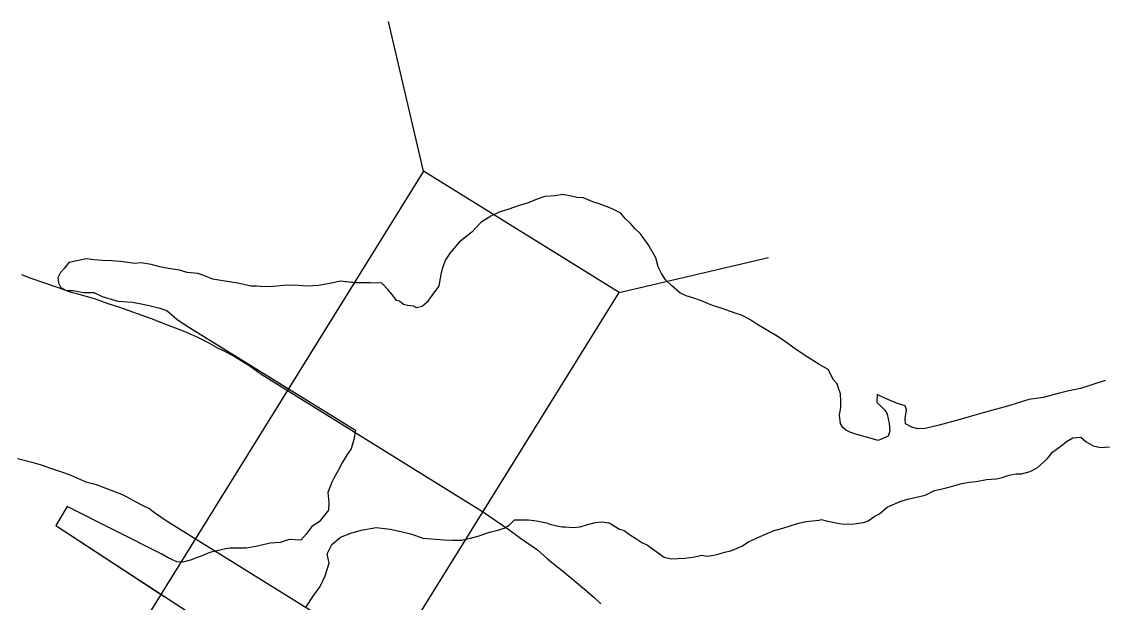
# Model space of a CAD drawing. Extents: x -939622 to -934245, y 1383184 to 1385301.
# Drawn here: x -936399.92 to -936394.34, y 1384560.75 to 1384563.75 of the extents above; entities that cross this region are included whole.
import ezdxf

# ---------------------------------------------------------------- set-up
doc = ezdxf.new("R2010")
doc.units = 0
for name, color, linetype in [('Level 10', 7, 'Continuous'), ('Level 20', 7, 'Continuous'), ('Level 9', 7, 'Continuous')]:
    doc.layers.add(name, color=color, linetype=linetype)

msp = doc.modelspace()

# ---------------------------------------------------------------- linework, layer by layer
at = {"layer": 'Level 10'}
for points in [[(-936399.9198, 1384562.4456), (-936399.8669, 1384562.4256), (-936399.8112, 1384562.4059), (-936399.7248, 1384562.378), (-936399.6692, 1384562.3569), (-936399.6291, 1384562.3468), (-936399.5393, 1384562.3204), (-936399.4734, 1384562.2968), (-936399.4141, 1384562.2767), (-936399.2505, 1384562.219), (-936399.2026, 1384562.1996), (-936399.1625, 1384562.184), (-936399.1129, 1384562.1652), (-936399.0758, 1384562.1517), (-936399.0151, 1384562.1244), (-936398.9554, 1384562.0953), (-936398.9072, 1384562.0683), (-936398.8791, 1384562.0535), (-936398.8213, 1384562.0253), (-936398.7414, 1384561.975), (-936398.7087, 1384561.95), (-936398.6783, 1384561.9296), (-936397.5395, 1384561.2226), (-936397.4042, 1384561.1297), (-936397.3443, 1384561.0857), (-936397.2566, 1384561.0259), (-936397.2044, 1384560.979), (-936397.1755, 1384560.9549), (-936397.1275, 1384560.9167), (-936397.0666, 1384560.8664), (-936397.0249, 1384560.8317), (-936396.9653, 1384560.781), (-936396.9299, 1384560.7464)], [(-936399.9403, 1384561.4971), (-936399.8663, 1384561.4784), (-936399.8178, 1384561.4642), (-936399.7694, 1384561.4469), (-936399.7084, 1384561.4262), (-936399.6641, 1384561.4106), (-936399.5878, 1384561.3755), (-936399.5388, 1384561.3647), (-936399.5348, 1384561.3631), (-936399.4847, 1384561.3436), (-936399.4259, 1384561.3214), (-936399.4149, 1384561.3174), (-936399.3973, 1384561.3095), (-936399.3727, 1384561.2975), (-936399.3365, 1384561.2772), (-936399.2862, 1384561.2508), (-936399.2597, 1384561.2378), (-936399.2551, 1384561.2349), (-936399.2335, 1384561.2184), (-936399.1673, 1384561.1738), (-936398.0317, 1384560.4688)]]:
    msp.add_lwpolyline(points, dxfattribs=at)
at = {"layer": 'Level 20'}
for p, q in [((-936397.8443, 1384562.9796), (-936398.0247, 1384563.7508)), ((-936396.835, 1384562.353), (-936396.0638, 1384562.5334))]:
    msp.add_line(p, q, dxfattribs=at)
msp.add_lwpolyline([(-936397.8443, 1384562.9796), (-936399.7241, 1384559.9517), (-936398.7148, 1384559.3251), (-936396.835, 1384562.353)], close=True, dxfattribs=at)
at = {"layer": 'Level 9'}
for points in [[(-936395.6812, 1384561.6569), (-936395.6934, 1384561.6777), (-936395.6969, 1384561.7197), (-936395.6913, 1384561.7618), (-936395.6916, 1384561.7919), (-936395.692, 1384561.8309), (-936395.7044, 1384561.8638), (-936395.7105, 1384561.8817), (-936395.7287, 1384561.9026), (-936395.7563, 1384561.9563), (-936395.8075, 1384561.9858), (-936395.8648, 1384562.0213), (-936395.9192, 1384562.0568), (-936395.9826, 1384562.1042), (-936396.0278, 1384562.1337), (-936396.07, 1384562.1573), (-936396.1243, 1384562.1898), (-936396.1605, 1384562.2134), (-936396.2027, 1384562.237), (-936396.2358, 1384562.2457), (-936396.308, 1384562.272), (-936396.3531, 1384562.2865), (-936396.3742, 1384562.2953), (-936396.4103, 1384562.31), (-936396.4494, 1384562.3246), (-936396.4885, 1384562.3362), (-936396.5216, 1384562.3509), (-936396.564, 1384562.3895), (-936396.5942, 1384562.4162), (-936396.6156, 1384562.452), (-936396.6339, 1384562.4848), (-936396.6464, 1384562.5327), (-936396.686, 1384562.6014), (-936396.7256, 1384562.655), (-936396.7528, 1384562.6818), (-936396.7771, 1384562.7086), (-936396.8043, 1384562.7353), (-936396.8256, 1384562.7621), (-936396.8677, 1384562.7827), (-936396.9009, 1384562.7974), (-936396.943, 1384562.812), (-936396.97, 1384562.8207), (-936397.0182, 1384562.8412), (-936397.0542, 1384562.8439), (-936397.0812, 1384562.8496), (-936397.1293, 1384562.8581), (-936397.1651, 1384562.8517), (-936397.2191, 1384562.8482), (-936397.2638, 1384562.8327), (-936397.3086, 1384562.8142), (-936397.3504, 1384562.8018), (-936397.4042, 1384562.7832), (-936397.455, 1384562.7677), (-936397.4967, 1384562.7463), (-936397.5473, 1384562.7157), (-936397.5947, 1384562.6642), (-936397.6601, 1384562.6125), (-936397.7075, 1384562.5579), (-936397.7311, 1384562.5217), (-936397.7457, 1384562.4855), (-936397.7544, 1384562.4554), (-936397.76, 1384562.4193), (-936397.7657, 1384562.3862), (-936397.7923, 1384562.3499), (-936397.8277, 1384562.3015), (-936397.8515, 1384562.2802), (-936397.8814, 1384562.2739), (-936397.8965, 1384562.2828), (-936397.9265, 1384562.2855), (-936397.9475, 1384562.2913), (-936397.9687, 1384562.3091), (-936397.9837, 1384562.3119), (-936398.0019, 1384562.3358), (-936398.0262, 1384562.3655), (-936398.0595, 1384562.4012), (-936398.1195, 1384562.4036), (-936398.1944, 1384562.4028), (-936398.2754, 1384562.411), (-936398.3203, 1384562.4016), (-936398.3861, 1384562.3889), (-936398.446, 1384562.3853), (-936398.5149, 1384562.3906), (-936398.5659, 1384562.39), (-936398.6228, 1384562.3835), (-936398.6647, 1384562.383), (-936398.7067, 1384562.3856), (-936398.7367, 1384562.3853), (-936398.7938, 1384562.3997), (-936398.8478, 1384562.4082), (-936398.8808, 1384562.4139), (-936398.9318, 1384562.4223), (-936398.983, 1384562.4428), (-936399.0101, 1384562.4516), (-936399.0641, 1384562.457), (-936399.1032, 1384562.4686), (-936399.1602, 1384562.4771), (-936399.2052, 1384562.4856), (-936399.2503, 1384562.4972), (-936399.3013, 1384562.5056), (-936399.3343, 1384562.5023), (-936399.4063, 1384562.5136)], [(-936395.6812, 1384561.6569), (-936395.6934, 1384561.6777), (-936395.6969, 1384561.7197), (-936395.6913, 1384561.7618), (-936395.6916, 1384561.7919), (-936395.692, 1384561.8309), (-936395.7044, 1384561.8638), (-936395.7105, 1384561.8817), (-936395.7287, 1384561.9026), (-936395.7563, 1384561.9563), (-936395.8075, 1384561.9858), (-936395.8648, 1384562.0213), (-936395.9192, 1384562.0568), (-936395.9826, 1384562.1042), (-936396.0278, 1384562.1337), (-936396.07, 1384562.1573), (-936396.1243, 1384562.1898), (-936396.1605, 1384562.2134), (-936396.2027, 1384562.237), (-936396.2358, 1384562.2457), (-936396.308, 1384562.272), (-936396.3531, 1384562.2865), (-936396.3742, 1384562.2953), (-936396.4103, 1384562.31), (-936396.4494, 1384562.3246), (-936396.4885, 1384562.3362), (-936396.5216, 1384562.3509), (-936396.564, 1384562.3895), (-936396.5942, 1384562.4162), (-936396.6156, 1384562.452), (-936396.6339, 1384562.4848), (-936396.6464, 1384562.5327), (-936396.686, 1384562.6014), (-936396.7256, 1384562.655), (-936396.7528, 1384562.6818), (-936396.7771, 1384562.7086), (-936396.8043, 1384562.7353), (-936396.8256, 1384562.7621), (-936396.8677, 1384562.7827), (-936396.9009, 1384562.7974), (-936396.943, 1384562.812), (-936396.97, 1384562.8207), (-936397.0182, 1384562.8412), (-936397.0542, 1384562.8439), (-936397.0812, 1384562.8496), (-936397.1293, 1384562.8581), (-936397.1651, 1384562.8517), (-936397.2191, 1384562.8482), (-936397.2638, 1384562.8327), (-936397.3086, 1384562.8142), (-936397.3504, 1384562.8018), (-936397.4042, 1384562.7832), (-936397.455, 1384562.7677), (-936397.4967, 1384562.7463), (-936397.5206, 1384562.7319)], [(-936399.4063, 1384562.5136), (-936399.4543, 1384562.5161), (-936399.5023, 1384562.5186), (-936399.5442, 1384562.5212), (-936399.5863, 1384562.5268), (-936399.6341, 1384562.5173), (-936399.676, 1384562.5078), (-936399.6996, 1384562.4776), (-936399.7174, 1384562.4564), (-936399.7321, 1384562.4292), (-936399.7288, 1384562.4022), (-936399.7166, 1384562.3783), (-936399.6895, 1384562.3636), (-936399.6535, 1384562.3639), (-936399.5994, 1384562.3525), (-936399.5455, 1384562.353), (-936399.5033, 1384562.3324), (-936399.4222, 1384562.3092), (-936399.3472, 1384562.304), (-936399.3021, 1384562.2955), (-936399.2601, 1384562.2869), (-936399.206, 1384562.2724), (-936399.1699, 1384562.2608), (-936399.1185, 1384562.2163), (-936399.0702, 1384562.1837), (-936398.1955, 1384561.6432), (-936398.204, 1384561.5951), (-936398.2185, 1384561.5469), (-936398.2391, 1384561.5166), (-936398.2627, 1384561.4774), (-936398.2833, 1384561.4381), (-936398.3068, 1384561.3958), (-936398.3186, 1384561.3747), (-936398.339, 1384561.3205), (-936398.3325, 1384561.2695), (-936398.335, 1384561.2304), (-936398.3824, 1384561.1699), (-936398.4211, 1384561.1455), (-936398.4506, 1384561.1061), (-936398.4773, 1384561.0758), (-936398.5373, 1384561.0782), (-936398.585, 1384561.0627), (-936398.636, 1384561.0592), (-936398.7017, 1384561.0435), (-936398.7586, 1384561.0339), (-936398.7945, 1384561.0336), (-936398.8425, 1384561.0331), (-936398.8664, 1384561.0298), (-936398.8963, 1384561.0235), (-936398.9471, 1384561.011), (-936398.9919, 1384560.9925), (-936399.0188, 1384560.9832), (-936399.0426, 1384560.974), (-936399.0875, 1384560.9615), (-936399.1175, 1384560.9642), (-936399.1626, 1384560.9848), (-936399.1958, 1384561.0024), (-936399.6839, 1384561.2497), (-936399.7428, 1384561.15), (-936398.9673, 1384560.6445)], [(-936399.4063, 1384562.5136), (-936399.4543, 1384562.5161), (-936399.5023, 1384562.5186), (-936399.5442, 1384562.5212), (-936399.5863, 1384562.5268), (-936399.6341, 1384562.5173), (-936399.676, 1384562.5078), (-936399.6996, 1384562.4776), (-936399.7174, 1384562.4564), (-936399.7321, 1384562.4292), (-936399.7288, 1384562.4022), (-936399.7166, 1384562.3783), (-936399.6895, 1384562.3636), (-936399.6535, 1384562.3639), (-936399.5994, 1384562.3525), (-936399.5455, 1384562.353), (-936399.5033, 1384562.3324), (-936399.4222, 1384562.3092), (-936399.3472, 1384562.304), (-936399.3021, 1384562.2955), (-936399.2601, 1384562.2869), (-936399.206, 1384562.2724), (-936399.1699, 1384562.2608), (-936399.1185, 1384562.2163), (-936399.0702, 1384562.1837), (-936398.5273, 1384561.8483)], [(-936398.2016, 1384562.4036), (-936398.2754, 1384562.411), (-936398.3203, 1384562.4016), (-936398.3861, 1384562.3889), (-936398.446, 1384562.3853), (-936398.5149, 1384562.3906), (-936398.5659, 1384562.39), (-936398.6228, 1384562.3835), (-936398.6647, 1384562.383), (-936398.7067, 1384562.3856), (-936398.7367, 1384562.3853), (-936398.7938, 1384562.3997), (-936398.8478, 1384562.4082), (-936398.8808, 1384562.4139), (-936398.9318, 1384562.4223), (-936398.983, 1384562.4428), (-936399.0101, 1384562.4516), (-936399.0641, 1384562.457), (-936399.1032, 1384562.4686), (-936399.1602, 1384562.4771), (-936399.2052, 1384562.4856), (-936399.2503, 1384562.4972), (-936399.3013, 1384562.5056), (-936399.3343, 1384562.5023), (-936399.4063, 1384562.5136)], [(-936394.3262, 1384561.8989), (-936394.3949, 1384561.8772), (-936394.4546, 1384561.8585), (-936394.5144, 1384561.8459), (-936394.5622, 1384561.8334), (-936394.6459, 1384561.8115), (-936394.7207, 1384561.8018), (-936394.8193, 1384561.7707), (-936394.9747, 1384561.7271), (-936395.0823, 1384561.696), (-936395.1839, 1384561.6679), (-936395.2556, 1384561.6522), (-936395.2946, 1384561.6488), (-936395.3246, 1384561.6575), (-936395.3578, 1384561.6752), (-936395.358, 1384561.7022), (-936395.3525, 1384561.7473), (-936395.3587, 1384561.7682), (-936395.3978, 1384561.7798), (-936395.44, 1384561.7974), (-936395.4791, 1384561.815), (-936395.5032, 1384561.8268), (-936395.5058, 1384561.7878), (-936395.4634, 1384561.7461), (-936395.4512, 1384561.7253), (-936395.4417, 1384561.6773), (-936395.4383, 1384561.6383), (-936395.447, 1384561.6112), (-936395.4977, 1384561.5897), (-936395.5518, 1384561.6041), (-936395.5909, 1384561.6157), (-936395.618, 1384561.6245), (-936395.645, 1384561.6332), (-936395.6661, 1384561.645), (-936395.6812, 1384561.6569)], [(-936394.3262, 1384561.8989), (-936394.3949, 1384561.8772), (-936394.4546, 1384561.8585), (-936394.5144, 1384561.8459), (-936394.5622, 1384561.8334), (-936394.6459, 1384561.8115), (-936394.7207, 1384561.8018), (-936394.8193, 1384561.7707), (-936394.9747, 1384561.7271), (-936395.0823, 1384561.696), (-936395.1839, 1384561.6679), (-936395.2556, 1384561.6522), (-936395.2946, 1384561.6488), (-936395.3246, 1384561.6575), (-936395.3578, 1384561.6752), (-936395.358, 1384561.7022), (-936395.3525, 1384561.7473), (-936395.3587, 1384561.7682), (-936395.3978, 1384561.7798), (-936395.44, 1384561.7974), (-936395.4791, 1384561.815), (-936395.5032, 1384561.8268), (-936395.5058, 1384561.7878), (-936395.4634, 1384561.7461), (-936395.4512, 1384561.7253), (-936395.4417, 1384561.6773), (-936395.4383, 1384561.6383), (-936395.447, 1384561.6112), (-936395.4977, 1384561.5897), (-936395.5518, 1384561.6041), (-936395.5909, 1384561.6157), (-936395.618, 1384561.6245), (-936395.645, 1384561.6332), (-936395.6661, 1384561.645), (-936395.6812, 1384561.6569)], [(-936394.8216, 1384561.4104), (-936394.7857, 1384561.4168), (-936394.7587, 1384561.4171), (-936394.7139, 1384561.4295), (-936394.6781, 1384561.4479), (-936394.6247, 1384561.4965), (-936394.598, 1384561.5298), (-936394.5475, 1384561.5663), (-936394.5267, 1384561.5846), (-936394.4939, 1384561.6029), (-936394.452, 1384561.6063), (-936394.4248, 1384561.5826), (-936394.3886, 1384561.562), (-936394.3495, 1384561.5533), (-936394.3046, 1384561.5568)], [(-936394.8216, 1384561.4104), (-936394.7857, 1384561.4168), (-936394.7587, 1384561.4171), (-936394.7139, 1384561.4295), (-936394.6781, 1384561.4479), (-936394.6247, 1384561.4965), (-936394.598, 1384561.5298), (-936394.5475, 1384561.5663), (-936394.5267, 1384561.5846), (-936394.4939, 1384561.6029), (-936394.452, 1384561.6063), (-936394.4248, 1384561.5826), (-936394.3886, 1384561.562), (-936394.3495, 1384561.5533), (-936394.3046, 1384561.5568)], [(-936398.4497, 1384560.7308), (-936398.4114, 1384560.7913), (-936398.3789, 1384560.8366), (-936398.3525, 1384560.891), (-936398.3322, 1384560.9572), (-936398.3417, 1384561.0052), (-936398.3182, 1384561.0534), (-936398.2736, 1384561.0899), (-936398.2199, 1384561.1115), (-936398.1661, 1384561.1271), (-936398.0884, 1384561.1399), (-936398.0163, 1384561.1316), (-936397.9623, 1384561.1201), (-936397.9052, 1384561.1057), (-936397.848, 1384561.0853), (-936397.7851, 1384561.0799), (-936397.7371, 1384561.0774), (-936397.6951, 1384561.0748), (-936397.6471, 1384561.0753), (-936397.6023, 1384561.0848), (-936397.5575, 1384561.0972), (-936397.5037, 1384561.1158), (-936397.4679, 1384561.1252), (-936397.429, 1384561.1376), (-936397.4022, 1384561.1529), (-936397.3755, 1384561.1802), (-936397.3036, 1384561.1809), (-936397.2616, 1384561.1753), (-936397.2105, 1384561.1638), (-936397.1925, 1384561.158), (-936397.1564, 1384561.1494), (-936397.1294, 1384561.1436), (-936397.1114, 1384561.1438), (-936397.0724, 1384561.1412), (-936397.0365, 1384561.1446), (-936397.0036, 1384561.1539), (-936396.9588, 1384561.1664), (-936396.9259, 1384561.1697), (-936396.8869, 1384561.1641), (-936396.8326, 1384561.1317), (-936396.8085, 1384561.1259), (-936396.7874, 1384561.1081), (-936396.7482, 1384561.0845), (-936396.718, 1384561.0638), (-936396.6879, 1384561.0491), (-936396.6637, 1384561.0313), (-936396.6275, 1384561.0046), (-936396.6033, 1384560.9869), (-936396.5673, 1384560.9782), (-936396.4954, 1384560.982), (-936396.4445, 1384560.9885), (-936396.4086, 1384560.9979), (-936396.3816, 1384560.9921), (-936396.3457, 1384560.9985), (-936396.3188, 1384561.0048), (-936396.2919, 1384561.0141), (-936396.259, 1384561.0204), (-936396.2292, 1384561.0327), (-936396.2023, 1384561.045), (-936396.1666, 1384561.0664), (-936396.1219, 1384561.0879), (-936396.0801, 1384561.1063), (-936396.0353, 1384561.1248), (-936395.9905, 1384561.1373), (-936395.9576, 1384561.1466), (-936395.9098, 1384561.1621), (-936395.871, 1384561.1715), (-936395.8021, 1384561.1782), (-936395.7902, 1384561.1813), (-936395.7661, 1384561.1756), (-936395.7241, 1384561.167), (-936395.6971, 1384561.1613), (-936395.6731, 1384561.1585), (-936395.6221, 1384561.159), (-936395.5982, 1384561.1623), (-936395.5742, 1384561.1655), (-936395.5504, 1384561.1748), (-936395.5146, 1384561.1992), (-936395.4908, 1384561.2114), (-936395.4522, 1384561.2448), (-936395.3806, 1384561.2756), (-936395.3387, 1384561.288), (-936395.2999, 1384561.2974), (-936395.255, 1384561.3069), (-936395.2073, 1384561.3314), (-936395.1744, 1384561.3377), (-936395.1266, 1384561.3502), (-936395.0728, 1384561.3658), (-936395.031, 1384561.3752), (-936394.9921, 1384561.3786), (-936394.9382, 1384561.3882), (-936394.8873, 1384561.3917), (-936394.8574, 1384561.398), (-936394.8216, 1384561.4104)], [(-936397.4462, 1384561.1321), (-936397.429, 1384561.1376), (-936397.4022, 1384561.1529), (-936397.3755, 1384561.1802), (-936397.3036, 1384561.1809), (-936397.2616, 1384561.1753), (-936397.2105, 1384561.1638), (-936397.1925, 1384561.158), (-936397.1564, 1384561.1494), (-936397.1294, 1384561.1436), (-936397.1114, 1384561.1438), (-936397.0724, 1384561.1412), (-936397.0365, 1384561.1446), (-936397.0036, 1384561.1539), (-936396.9588, 1384561.1664), (-936396.9259, 1384561.1697), (-936396.8869, 1384561.1641), (-936396.8326, 1384561.1317), (-936396.8085, 1384561.1259), (-936396.7874, 1384561.1081), (-936396.7482, 1384561.0845), (-936396.718, 1384561.0638), (-936396.6879, 1384561.0491), (-936396.6637, 1384561.0313), (-936396.6275, 1384561.0046), (-936396.6033, 1384560.9869), (-936396.5673, 1384560.9782), (-936396.4954, 1384560.982), (-936396.4445, 1384560.9885), (-936396.4086, 1384560.9979), (-936396.3816, 1384560.9921), (-936396.3457, 1384560.9985), (-936396.3188, 1384561.0048), (-936396.2919, 1384561.0141), (-936396.259, 1384561.0204), (-936396.2292, 1384561.0327), (-936396.2023, 1384561.045), (-936396.1666, 1384561.0664), (-936396.1219, 1384561.0879), (-936396.0801, 1384561.1063), (-936396.0353, 1384561.1248), (-936395.9905, 1384561.1373), (-936395.9576, 1384561.1466), (-936395.9098, 1384561.1621), (-936395.871, 1384561.1715), (-936395.8021, 1384561.1782), (-936395.7902, 1384561.1813), (-936395.7661, 1384561.1756), (-936395.7241, 1384561.167), (-936395.6971, 1384561.1613), (-936395.6731, 1384561.1585), (-936395.6221, 1384561.159), (-936395.5982, 1384561.1623), (-936395.5742, 1384561.1655), (-936395.5504, 1384561.1748), (-936395.5146, 1384561.1992), (-936395.4908, 1384561.2114), (-936395.4522, 1384561.2448), (-936395.3806, 1384561.2756), (-936395.3387, 1384561.288), (-936395.2999, 1384561.2974), (-936395.255, 1384561.3069), (-936395.2073, 1384561.3314), (-936395.1744, 1384561.3377), (-936395.1266, 1384561.3502), (-936395.0728, 1384561.3658), (-936395.031, 1384561.3752), (-936394.9921, 1384561.3786), (-936394.9382, 1384561.3882), (-936394.8873, 1384561.3917), (-936394.8574, 1384561.398), (-936394.8216, 1384561.4104)], [(-936399.0595, 1384560.9693), (-936399.0875, 1384560.9615), (-936399.1175, 1384560.9642), (-936399.1626, 1384560.9848), (-936399.1958, 1384561.0024), (-936399.6839, 1384561.2497), (-936399.7428, 1384561.15), (-936399.1827, 1384560.7849)]]:
    msp.add_lwpolyline(points, dxfattribs=at)

doc.saveas('drawing.dxf')
